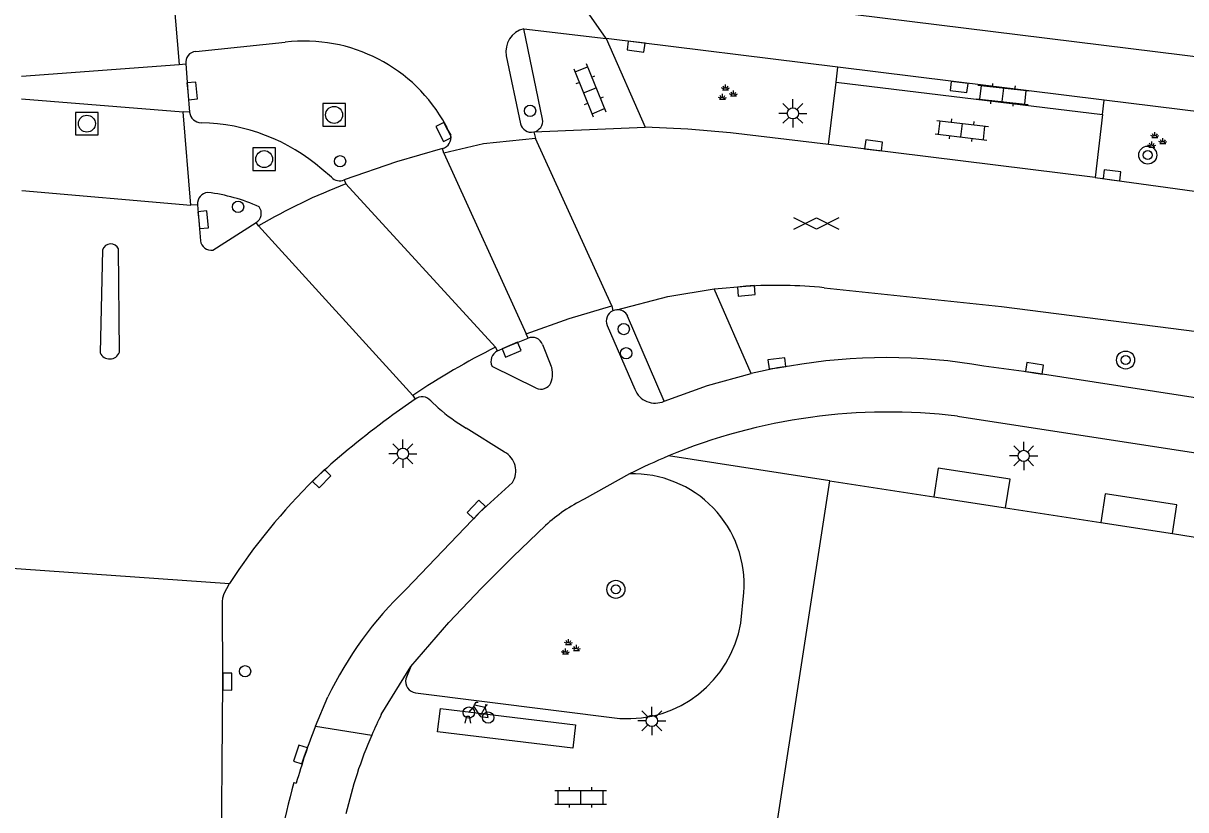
# Model space of a CAD drawing. Extents: x 132998 to 136004, y 396998 to 398512.
# Drawn here: x 133315.3 to 133366.9, y 397049.1 to 397084 of the extents above; entities that cross this region are included whole.
import ezdxf

# ---------------------------------------------------------------- set-up
doc = ezdxf.new("R2010")
doc.units = 0
for name, color, linetype in [('gg-bbg-hoofdgebouw', 7, 'Continuous'), ('gg-bbg-onder overbouw', 7, 'Continuous'), ('gg-bbg-pand overbouw', 7, 'Continuous'), ('gg-knt-verharding', 7, 'Continuous'), ('gg-knt-verharding nz', 7, 'Continuous'), ('gt-grn-weggrens', 7, 'Continuous'), ('gt-symb-boom', 7, 'Continuous'), ('gt-symb-drukknoppaal', 7, 'Continuous'), ('gt-symb-fietsenrek', 7, 'Continuous'), ('gt-symb-gesloten verharding', 7, 'Continuous'), ('gt-symb-groenvak', 7, 'Continuous'), ('gt-symb-klinker verharding', 7, 'Continuous'), ('gt-symb-kolk', 7, 'Continuous'), ('gt-symb-lichtmast', 7, 'Continuous'), ('gt-symb-rioolschacht', 7, 'Continuous'), ('gt-symb-verkeersregelinstallatiepaal', 7, 'Continuous')]:
    doc.layers.add(name, color=color, linetype=linetype)

# ---------------------------------------------------------------- blocks, each defined once
blk = doc.blocks.new('gt0-VIPAAL')
at = {"layer": 'gt-symb-verkeersregelinstallatiepaal'}
blk.add_circle((0, 0), 0.25, dxfattribs=at)
blk = doc.blocks.new('gt0-KOLK')
at = {"layer": 'gt-symb-kolk'}
blk.add_lwpolyline([(0, 0), (0.375, 0), (0.375, 0.4), (-0.375, 0.4), (-0.375, 0), (0, 0)], dxfattribs=at)
blk = doc.blocks.new('gt0-BOOM')
at = {"layer": 'gt-symb-boom'}
for radius in [0.4, 0.2]:
    blk.add_circle((0, 0), radius, dxfattribs=at)
blk = doc.blocks.new('gt0-GRVAK')
at = {"layer": 'gt-symb-groenvak'}
for p, q in [((-0.11, 0.189), (-0.228, 0.24)), ((-0.182, 0.153), (0.088, 0.153)), ((-0.091, 0.211), (-0.156, 0.322)), ((-0.047, 0.214), (-0.047, 0.393)), ((-0.004, 0.211), (0.061, 0.322)), ((0.015, 0.189), (0.133, 0.24)), ((0.262, -0.052), (0.197, 0.059)), ((0.305, -0.049), (0.305, 0.13)), ((0.349, -0.052), (0.414, 0.059)), ((-0.245, -0.228), (-0.363, -0.177)), ((-0.318, -0.264), (-0.047, -0.264)), ((-0.226, -0.206), (-0.291, -0.095)), ((-0.183, -0.203), (-0.183, -0.024)), ((-0.139, -0.206), (-0.074, -0.095)), ((-0.12, -0.228), (-0.002, -0.177)), ((0.243, -0.074), (0.125, -0.023)), ((0.17, -0.11), (0.441, -0.11)), ((0.368, -0.074), (0.486, -0.023))]:
    blk.add_line(p, q, dxfattribs=at)
blk = doc.blocks.new('gt0-GESVH1')
at = {"layer": 'gt-symb-gesloten verharding'}
for p, q in [((-0.992, -0.261), (0.008, 0.239)), ((0.008, -0.261), (-0.992, 0.239)), ((0.008, 0.239), (1.008, -0.261)), ((1.008, 0.239), (0.008, -0.261))]:
    blk.add_line(p, q, dxfattribs=at)
blk = doc.blocks.new('gt0-DPAAL')
at = {"layer": 'gt-symb-drukknoppaal'}
blk.add_circle((0, 0), 0.25, dxfattribs=at)
blk = doc.blocks.new('gt0-LMAST')
at = {"layer": 'gt-symb-lichtmast'}
for p, q in [((-0.005, 0.246), (-0.005, 0.621)), ((-0.182, 0.173), (-0.447, 0.438)), ((0.172, 0.173), (0.437, 0.438)), ((-0.255, -0.004), (-0.63, -0.004)), ((-0.182, -0.181), (-0.447, -0.446)), ((-0.005, -0.254), (-0.005, -0.629)), ((0.437, -0.446), (0.172, -0.181)), ((0.245, -0.004), (0.62, -0.004))]:
    blk.add_line(p, q, dxfattribs=at)
blk.add_circle((-0.005, -0.004), 0.25, dxfattribs=at)
blk = doc.blocks.new('gt0-KL1')
at = {"layer": 'gt-symb-klinker verharding'}
for p, q in [((-1.15, 0.3), (1.15, 0.3)), ((-1, -0.3), (-1, 0.3)), ((-0.5, 0.3), (-0.5, 0.45)), ((0, -0.3), (0, 0.3)), ((0.5, 0.3), (0.5, 0.45)), ((1, -0.3), (1, 0.3)), ((-1.15, -0.3), (1.15, -0.3)), ((-0.5, -0.45), (-0.5, -0.3)), ((0.5, -0.45), (0.5, -0.3))]:
    blk.add_line(p, q, dxfattribs=at)
blk = doc.blocks.new('gt0-FREK')
at = {"layer": 'gt-symb-fietsenrek'}
for p, q in [((0.259, 0.762), (0.294, 0.823)), ((0.54, 0.335), (0.259, 0.762)), ((0.294, 0.823), (0.767, 0.714)), ((0.767, 0.714), (0.54, 0.335)), ((0.757, 0.841), (0.866, 0.816)), ((0.767, 0.714), (0.84, 0.822)), ((0.895, 0.252), (0.767, 0.714))]:
    blk.add_line(p, q, dxfattribs=at)
for points in [[(0.036, 0.476), (0.228, 0.708), (0.259, 0.762)], [(0.294, 0.823), (0.36, 0.937), (0.452, 0.935)], [(-0.124, 0), (-0.047, 0.312), (0.053, 0.312), (0.12, 0)], [(0.54, 0.335), (0.555, 0.305), (0.895, 0.252)]]:
    blk.add_lwpolyline(points, dxfattribs=at)
for centre in [(0.036, 0.476), (0.895, 0.252)]:
    blk.add_circle(centre, 0.252, dxfattribs=at)
blk = doc.blocks.new('gt0-RS')
at = {"layer": 'gt-symb-rioolschacht'}
blk.add_lwpolyline([(-0.5, -0.5), (0.5, -0.5), (0.5, 0.5), (-0.5, 0.5)], close=True, dxfattribs=at)
blk.add_circle((0, 0), 0.375, dxfattribs=at)

msp = doc.modelspace()

# ---------------------------------------------------------------- linework, layer by layer
at = {"layer": 'gg-bbg-hoofdgebouw'}
for p, q in [((133348.546, 397047.247), (133351.086, 397063.697)), ((133351.086, 397063.697), (133355.691, 397062.988)), ((133358.875, 397062.497), (133363.092, 397061.848)), ((133366.275, 397061.357), (133370.485, 397060.709))]:
    msp.add_line(p, q, dxfattribs=at)
at = {"layer": 'gg-bbg-onder overbouw'}
for p, q in [((133355.691, 397062.988), (133358.875, 397062.497)), ((133363.092, 397061.848), (133366.275, 397061.357))]:
    msp.add_line(p, q, dxfattribs=at)
at = {"layer": 'gg-bbg-pand overbouw'}
for points in [[(133358.875, 397062.497), (133359.072, 397063.77), (133355.888, 397064.262), (133355.691, 397062.988)], [(133366.275, 397061.357), (133366.47, 397062.63), (133363.287, 397063.118), (133363.092, 397061.848)]]:
    msp.add_lwpolyline(points, dxfattribs=at)
at = {"layer": 'gg-knt-verharding'}
for p, q in [((133339.316, 397085.982), (133378.356, 397081.144)), ((133337.509, 397083.748), (133341.158, 397083.32)), ((133338.349, 397079.733), (133337.509, 397083.748)), ((133322.974, 397082.732), (133326.938, 397083.148)), ((133341.158, 397083.32), (133342.893, 397079.386)), ((133351.44, 397082.041), (133341.158, 397083.32)), ((133336.738, 397082.546), (133337.362, 397079.535)), ((133351.359, 397081.374), (133351.44, 397082.041)), ((133363.24, 397080.581), (133351.44, 397082.041)), ((133351.026, 397078.616), (133351.359, 397081.374)), ((133351.359, 397081.374), (133363.167, 397079.94)), ((133363.167, 397079.94), (133363.24, 397080.581)), ((133367.669, 397080.038), (133363.24, 397080.581)), ((133363.167, 397079.94), (133362.847, 397077.145)), ((133337.952, 397079.169), (133342.893, 397079.386)), ((133362.847, 397077.145), (133351.026, 397078.616)), ((133328.99, 397077.164), (133328.565, 397077.516)), ((133362.847, 397077.145), (133367.248, 397076.549)), ((133323.048, 397075.942), (133323.184, 397074.349)), ((133323.731, 397073.933), (133325.643, 397075.157)), ((133318.843, 397073.944), (133318.729, 397069.371)), ((133319.591, 397069.403), (133319.543, 397073.982)), ((133345.952, 397072.208), (133347.364, 397072.325)), ((133347.594, 397068.452), (133345.952, 397072.208)), ((133343.733, 397067.23), (133342.118, 397071.007)), ((133341.207, 397070.592), (133342.435, 397067.759)), ((133338.343, 397069.749), (133338.719, 397068.813)), ((133338.062, 397067.808), (133336.11, 397068.775)), ((133332.692, 397067.316), (133331.712, 397066.624)), ((133333.715, 397066.942), (133333.395, 397067.242)), ((133336.662, 397064.972), (133334.964, 397066.031)), ((133328.589, 397064.1), (133328.239, 397063.768)), ((133342.203, 397064.008), (133340.194, 397062.885)), ((133347.128, 397057.394), (133347.273, 397058.741)), ((133331.196, 397053.338), (133332.509, 397055.465)), ((133332.509, 397055.465), (133332.286, 397054.92)), ((133332.714, 397054.305), (133341.768, 397053.166)), ((133328.279, 397052.825), (133328.824, 397054.116)), ((133327.324, 397050.323), (133327.428, 397050.293))]:
    msp.add_line(p, q, dxfattribs=at)
for points in [[(133322.534, 397082.186), (133322.615, 397080.969), (133322.699, 397080.046)], [(133334.059, 397079.466), (133334.144, 397079.256), (133334.274, 397079.033)], [(133351.026, 397078.616), (133346.673, 397079.131), (133344.787, 397079.292), (133342.893, 397079.386)], [(133333.913, 397078.438), (133331.876, 397077.844), (133329.549, 397077.041)], [(133341.634, 397071.284), (133343.906, 397071.877), (133345.952, 397072.208)], [(133350.836, 397072.261), (133358.687, 397071.424), (133378.668, 397068.875), (133409.228, 397065.021)], [(133341.634, 397071.284), (133341.543, 397071.269), (133341.457, 397071.238)], [(133336.342, 397069.463), (133336.894, 397069.697), (133337.707, 397070.028)], [(133349.298, 397068.786), (133348.759, 397068.717), (133347.594, 397068.452)], [(133390.067, 397063.879), (133383.809, 397064.825), (133360.128, 397068.494), (133357.914, 397068.789)], [(133343.733, 397067.23), (133345.653, 397067.926), (133347.594, 397068.452)], [(133356.738, 397066.562), (133381.319, 397062.787), (133403.203, 397059.402), (133430, 397055.041), (133473.229, 397048.574), (133482.77, 397047.059)], [(133332.295, 397058.897), (133335.554, 397062.289), (133337.012, 397063.63)], [(133332.509, 397055.465), (133334.186, 397057.42), (133335.634, 397058.94), (133337.039, 397060.349), (133338.477, 397061.718)], [(133323.152, 397028.071), (133323.682, 397035.582), (133324.094, 397045.58), (133324.174, 397054.802), (133324.159, 397058.329), (133324.173, 397058.515), (133324.225, 397058.698), (133324.46, 397059.153)]]:
    msp.add_lwpolyline(points, dxfattribs=at)
for centre, radius, start, end in [((133337.76, 397082.739), 1.04, 103.9469, 190.6984), ((133327.792, 397076.073), 7.126, 28.4304, 96.8861), ((133322.993, 397082.266), 0.466, 92.3951, 189.877), ((133323.229, 397080.104), 0.533, 186.2973, 267.556), ((133323.067, 397071.197), 8.377, 48.9741, 89.0469), ((133337.851, 397079.665), 0.506, 194.8563, 281.5178), ((133337.849, 397079.663), 0.505, 281.7917, 7.9248), ((133333.774, 397078.929), 0.511, 285.8082, 11.6995), ((133329.36, 397077.513), 0.509, 223.3588, 291.8225), ((133323.554, 397075.979), 0.507, 94.9699, 184.1416), ((133322.635, 397068.985), 7.55, 65.4067, 83.3445), ((133325.411, 397075.561), 0.466, 299.8785, 38.2339), ((133323.649, 397074.392), 0.467, 185.3266, 280.1666), ((133319.2, 397073.833), 0.374, 23.528, 162.6866), ((133348.698, 397050.476), 21.89, 84.3945, 93.4934), ((133341.669, 397070.785), 0.5, 115.0282, 202.6592), ((133341.669, 397070.784), 0.502, 26.44, 93.9938), ((133337.888, 397069.577), 0.486, 20.7183, 111.9096), ((133319.153, 397069.574), 0.47, 205.5438, 338.7083), ((133336.571, 397069.003), 0.514, 116.4082, 206.3226), ((133337.741, 397068.431), 1.05, 338.2168, 21.3379), ((133353.615, 397044.197), 24.965, 80.0833, 99.9566), ((133338.268, 397068.263), 0.5, 245.6084, 333.6105), ((133343.339, 397068.12), 0.974, 201.7866, 293.8667), ((133333.007, 397066.935), 0.494, 38.3545, 129.6275), ((133354.559, 397035.161), 38.883, 125.9853, 131.9048), ((133339.344, 397073.347), 8.527, 228.6927, 239.0945), ((133353.659, 397041.441), 25.309, 83.0133, 112.6204), ((133336.196, 397064.134), 0.959, 328.2974, 60.9374), ((133353.833, 397041.079), 25.71, 112.6676, 116.8953), ((133348.56, 397043.273), 28.861, 134.7563, 146.6189), ((133342.358, 397059.083), 4.927, 356.0142, 91.8022), ((133343.307, 397056.458), 7.141, 115.8448, 132.561), ((133343.995, 397046.752), 16.864, 133.9319, 154.1089), ((133342.119, 397058.233), 5.079, 266.0416, 350.4916), ((133332.77, 397054.8), 0.498, 166.0753, 263.5955), ((133348.67, 397044.668), 19.506, 153.6111, 156.5683), ((133353.422, 397042.965), 27.007, 158.588, 164.2572), ((133348.818, 397044.608), 19.667, 156.5787, 167.31), ((133360.375, 397041.055), 34.326, 164.3361, 173.1673)]:
    msp.add_arc(centre, radius, start, end, dxfattribs=at)
at = {"layer": 'gg-knt-verharding nz'}
for p, q in [((133321.945, 397085.675), (133322.232, 397082.167)), ((133315.24, 397081.638), (133322.232, 397082.167)), ((133322.232, 397082.167), (133322.534, 397082.186)), ((133315.249, 397080.639), (133322.413, 397080.067)), ((133322.699, 397080.046), (133322.413, 397080.067)), ((133322.747, 397075.924), (133322.413, 397080.067)), ((133337.952, 397079.169), (133338.028, 397078.882)), ((133341.419, 397071.454), (133338.028, 397078.882)), ((133333.963, 397078.236), (133333.913, 397078.438)), ((133333.963, 397078.236), (133337.618, 397070.218)), ((133329.549, 397077.041), (133329.627, 397076.864)), ((133315.265, 397076.572), (133322.747, 397075.924)), ((133329.627, 397076.864), (133336.253, 397069.622)), ((133323.048, 397075.942), (133322.747, 397075.924)), ((133325.758, 397075), (133325.643, 397075.157)), ((133325.758, 397075), (133332.601, 397067.486)), ((133341.419, 397071.454), (133341.457, 397071.238)), ((133337.707, 397070.028), (133337.618, 397070.218)), ((133336.342, 397069.463), (133336.253, 397069.622)), ((133332.601, 397067.486), (133332.692, 397067.316))]:
    msp.add_line(p, q, dxfattribs=at)
for points in [[(133338.028, 397078.882), (133335.725, 397078.641), (133333.963, 397078.236)], [(133337.618, 397070.218), (133339.53, 397070.895), (133341.419, 397071.454)], [(133333.821, 397053.611), (133339.81, 397052.878), (133339.683, 397051.844), (133333.695, 397052.576), (133333.821, 397053.611)]]:
    msp.add_lwpolyline(points, dxfattribs=at)
for centre, radius, start, end in [((133338.511, 397053.476), 25.019, 110.8001, 120.6474), ((133350.672, 397040.78), 32.246, 116.5613, 124.0842)]:
    msp.add_arc(centre, radius, start, end, dxfattribs=at)
at = {"layer": 'gt-grn-weggrens'}
for p, q in [((133341.158, 397083.32), (133339.316, 397085.982)), ((133351.086, 397063.697), (133343.925, 397064.803)), ((133313.851, 397059.895), (133324.46, 397059.153)), ((133328.279, 397052.825), (133330.772, 397052.425))]:
    msp.add_line(p, q, dxfattribs=at)

# ---------------------------------------------------------------- block references
at = {"layer": 'gt-symb-boom'}
for p in [(133365.175, 397078.144), (133364.194, 397069.057), (133341.594, 397058.888)]:
    msp.add_blockref('gt0-BOOM', p, dxfattribs=at)
at = {"layer": 'gt-symb-drukknoppaal'}
for p in [(133324.845, 397075.85), (133342.053, 397069.356)]:
    msp.add_blockref('gt0-DPAAL', p, dxfattribs=at)
at = {"layer": 'gt-symb-fietsenrek'}
msp.add_blockref('gt0-FREK', (133335.038, 397052.947), dxfattribs=at)
at = {"layer": 'gt-symb-gesloten verharding'}
msp.add_blockref('gt0-GESVH1', (133350.475, 397075.122), dxfattribs=at)
at = {"layer": 'gt-symb-groenvak'}
for p in [(133346.506, 397080.881), (133365.54, 397078.767), (133339.542, 397056.292)]:
    msp.add_blockref('gt0-GRVAK', p, dxfattribs=at)
at = {"layer": 'gt-symb-klinker verharding'}
for p, rotation in [((133340.44, 397081.02), -67.92205836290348), ((133358.759, 397080.816), -6.314884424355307), ((133356.93, 397079.248), -6.833672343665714)]:
    msp.add_blockref('gt0-KL1', p, dxfattribs=dict(at, rotation=rotation))
msp.add_blockref('gt0-KL1', (133340.035, 397049.662), dxfattribs=at)
at = {"layer": 'gt-symb-kolk'}
for p, rotation in [((133342.516, 397083.156), 172.8749836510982), ((133322.615, 397080.969), -84.78803738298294), ((133356.835, 397081.367), 172.9957407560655), ((133334.144, 397079.256), 116.85378336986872), ((133352.992, 397078.373), -7.125016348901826), ((133363.564, 397077.05), -7.530253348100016), ((133323.102, 397075.26), -84.85233241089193), ((133347.364, 397072.325), -175.24111432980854), ((133336.894, 397069.697), -157.0821909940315), ((133348.759, 397068.717), 7.295560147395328), ((133360.128, 397068.494), -8.802804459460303), ((133328.414, 397063.934), -134.61769143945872), ((133335.554, 397062.289), 46.13442163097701), ((133324.174, 397054.802), -90.50031662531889), ((133327.799, 397051.5), 71.58316555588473)]:
    msp.add_blockref('gt0-KOLK', p, dxfattribs=dict(at, rotation=rotation))
at = {"layer": 'gt-symb-lichtmast'}
for p in [(133349.447, 397079.999), (133332.159, 397064.905), (133359.679, 397064.809), (133343.194, 397053.057)]:
    msp.add_blockref('gt0-LMAST', p, dxfattribs=at)
at = {"layer": 'gt-symb-rioolschacht'}
for p in [(133318.145, 397079.538), (133329.102, 397079.926), (133326.003, 397077.966)]:
    msp.add_blockref('gt0-RS', p, dxfattribs=at)
at = {"layer": 'gt-symb-verkeersregelinstallatiepaal', "rotation": 180}
for p in [(133337.793, 397080.106), (133329.368, 397077.871), (133341.946, 397070.431), (133325.158, 397055.254)]:
    msp.add_blockref('gt0-VIPAAL', p, dxfattribs=at)

doc.saveas('drawing.dxf')
